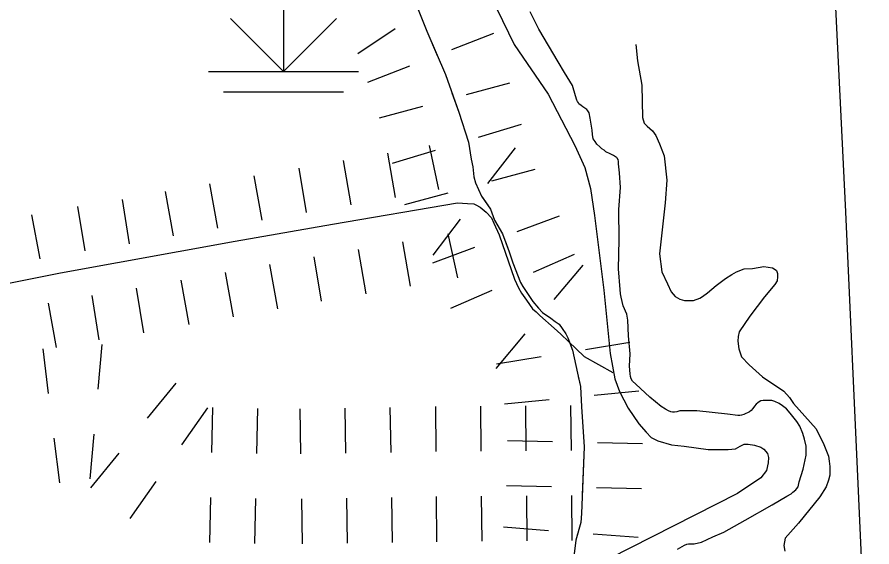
# Model space of a CAD drawing. Extents: x 1084508 to 1142749, y 1057638 to 1093403.
# Drawn here: x 1138473 to 1139367, y 1073339 to 1073892 of the extents above; entities that cross this region are included whole.
import ezdxf

# ---------------------------------------------------------------- set-up
doc = ezdxf.new("R2010")
doc.units = 0
for name, color, linetype in [('Level 29', 7, 'Continuous'), ('Level 43', 7, 'Continuous'), ('Level 44', 7, 'Continuous'), ('Level 47', 7, 'Continuous'), ('Level 5', 7, 'Continuous'), ('Level 9', 7, 'Continuous')]:
    doc.layers.add(name, color=color, linetype=linetype)

msp = doc.modelspace()

# ---------------------------------------------------------------- linework, layer by layer
at = {"layer": 'Level 29'}
for p, q in [((1138868.5, 1073880.31), (1138829.48, 1073853.96)), ((1138971.28, 1073875.48), (1138927.4, 1073858.39)), ((1138971.28, 1073875.48), (1138927.4, 1073858.39)), ((1138883.53, 1073841.31), (1138839.66, 1073824.22)), ((1138883.53, 1073841.31), (1138839.66, 1073824.22)), ((1138988.05, 1073823.38), (1138942.57, 1073811.19)), ((1138897.09, 1073798.99), (1138851.62, 1073786.8)), ((1139000.36, 1073780.3), (1138955.3, 1073766.65)), ((1138910.24, 1073753), (1138865.18, 1073739.35)), ((1138914.11, 1073712.1), (1138904.25, 1073758.13)), ((1138993.84, 1073755.76), (1138965.16, 1073718.42)), ((1138822.37, 1073696.11), (1138814.55, 1073742.54)), ((1138822.37, 1073696.11), (1138814.55, 1073742.54)), ((1138868.8, 1073703.94), (1138860.98, 1073750.36)), ((1138775.95, 1073688.29), (1138768.12, 1073734.72)), ((1139014.45, 1073733.31), (1138969.02, 1073720.92)), ((1139014.45, 1073733.31), (1138969.02, 1073720.92)), ((1138729.32, 1073680.23), (1138721.04, 1073726.58)), ((1138682.98, 1073671.95), (1138674.7, 1073718.3)), ((1138682.98, 1073671.95), (1138674.7, 1073718.3)), ((1138636.63, 1073663.67), (1138628.35, 1073710.02)), ((1138923.6, 1073708.54), (1138878.17, 1073696.16)), ((1138923.6, 1073708.54), (1138878.17, 1073696.16)), ((1138590.7, 1073655.46), (1138583.27, 1073701.96)), ((1138544.21, 1073648.03), (1138536.78, 1073694.53)), ((1138544.21, 1073648.03), (1138536.78, 1073694.53)), ((1138497.29, 1073639.63), (1138488.69, 1073685.92)), ((1138936.48, 1073681.08), (1138907.8, 1073643.74)), ((1139039.78, 1073684.45), (1138995.66, 1073668)), ((1139039.78, 1073684.45), (1138995.66, 1073668)), ((1138933.83, 1073620.02), (1138923.97, 1073666.06)), ((1138884.45, 1073611.08), (1138876.63, 1073657.51)), ((1138838.02, 1073603.26), (1138830.2, 1073649.69)), ((1138838.02, 1073603.26), (1138830.2, 1073649.69)), ((1138951.55, 1073651.55), (1138907.43, 1073635.11)), ((1138951.55, 1073651.55), (1138907.43, 1073635.11)), ((1139055.78, 1073644.44), (1139012.66, 1073625.54)), ((1138791.59, 1073595.43), (1138783.77, 1073641.86)), ((1138745.89, 1073587.54), (1138737.6, 1073633.88)), ((1139064.7, 1073633.3), (1139034.4, 1073597.26)), ((1138653.19, 1073570.97), (1138644.91, 1073617.32)), ((1138699.54, 1073579.25), (1138691.26, 1073625.6)), ((1138699.54, 1073579.25), (1138691.26, 1073625.6)), ((1138605.56, 1073562.48), (1138598.13, 1073608.97)), ((1138559.07, 1073555.05), (1138551.64, 1073601.54)), ((1138559.07, 1073555.05), (1138551.64, 1073601.54)), ((1138969.54, 1073606.63), (1138926.42, 1073587.73)), ((1138514.48, 1073547.05), (1138505.88, 1073593.34)), ((1139004.11, 1073561.21), (1138973.82, 1073525.17)), ((1138506.17, 1073499.02), (1138500.33, 1073545.74)), ((1138558.04, 1073503.51), (1138562.31, 1073550.39)), ((1138558.04, 1073503.51), (1138562.31, 1073550.39)), ((1139113.94, 1073552.17), (1139067.46, 1073544.69)), ((1139113.94, 1073552.17), (1139067.46, 1073544.69)), ((1139020.97, 1073537.21), (1138974.49, 1073529.73)), ((1139020.97, 1073537.21), (1138974.49, 1073529.73)), ((1138609.71, 1073473.31), (1138639.4, 1073509.85)), ((1139123.26, 1073501.5), (1139076.39, 1073497)), ((1139029.53, 1073492.49), (1138982.66, 1073487.99)), ((1138645.61, 1073445.43), (1138672.74, 1073483.92)), ((1138676.81, 1073437.38), (1138677.94, 1073484.45)), ((1138676.81, 1073437.38), (1138677.94, 1073484.45)), ((1138723.88, 1073436.25), (1138725.01, 1073483.32)), ((1138817.05, 1073436.64), (1138816.25, 1073483.72)), ((1138817.05, 1073436.64), (1138816.25, 1073483.72)), ((1138864.13, 1073437.45), (1138863.32, 1073484.53)), ((1138911.42, 1073438.25), (1138911.04, 1073485.33)), ((1138958.5, 1073438.63), (1138958.12, 1073485.71)), ((1138958.5, 1073438.63), (1138958.12, 1073485.71)), ((1139005.58, 1073439.02), (1139005.2, 1073486.1)), ((1139052.66, 1073439.4), (1139052.28, 1073486.48)), ((1138769.98, 1073435.84), (1138769.17, 1073482.91)), ((1138549.51, 1073409.73), (1138553.78, 1073456.62)), ((1138549.51, 1073409.73), (1138553.78, 1073456.62)), ((1138517.86, 1073405.59), (1138512.02, 1073452.31)), ((1139032.96, 1073448.36), (1138985.89, 1073449.4)), ((1139127.11, 1073446.29), (1139080.03, 1073447.32)), ((1138550.34, 1073400.22), (1138580.02, 1073436.76)), ((1138591.36, 1073368.47), (1138618.49, 1073406.95)), ((1139031.93, 1073401.29), (1138984.86, 1073402.33)), ((1139031.93, 1073401.29), (1138984.86, 1073402.33)), ((1139126.07, 1073399.21), (1139079, 1073400.25)), ((1139126.07, 1073399.21), (1139079, 1073400.25)), ((1138674.55, 1073343.24), (1138675.68, 1073390.31)), ((1138674.55, 1073343.24), (1138675.68, 1073390.31)), ((1138721.62, 1073342.11), (1138722.75, 1073389.18)), ((1138771.6, 1073341.69), (1138770.79, 1073388.76)), ((1138818.67, 1073342.49), (1138817.86, 1073389.57)), ((1138818.67, 1073342.49), (1138817.86, 1073389.57)), ((1138865.75, 1073343.3), (1138864.94, 1073390.38)), ((1138912.18, 1073344.09), (1138911.8, 1073391.17)), ((1138959.26, 1073344.47), (1138958.88, 1073391.55)), ((1138959.26, 1073344.47), (1138958.88, 1073391.55)), ((1139006.34, 1073344.85), (1139005.96, 1073391.93)), ((1139053.42, 1073345.24), (1139053.04, 1073392.32)), ((1139028.65, 1073355.58), (1138981.7, 1073359.12)), ((1139122.55, 1073348.5), (1139075.6, 1073352.04))]:
    msp.add_line(p, q, dxfattribs=at)
at = {"layer": 'Level 43'}
for points in [[(1138856.91, 1073962.39), (1138870.38, 1073935.12), (1138891.03, 1073903.9), (1138901.57, 1073877.74), (1138912.72, 1073851.79)], [(1138891.03, 1073903.9), (1138901.57, 1073877.74), (1138920.96, 1073832.6), (1138934.87, 1073792.94), (1138944.98, 1073761.72), (1138947.93, 1073744.01), (1138949.62, 1073735.99), (1138950.88, 1073725.44), (1138952.57, 1073719.11), (1138958.89, 1073705.19), (1138968.16, 1073691.69), (1138972.38, 1073680.3), (1138980.81, 1073665.96), (1138987.55, 1073646.97), (1138991.35, 1073635.58), (1138999.35, 1073614.91), (1139001.88, 1073610.69), (1139012.42, 1073595.08), (1139018.32, 1073588.33), (1139022.54, 1073583.69), (1139031.39, 1073577.78), (1139035.6, 1073574.41)], [(1138927.76, 1073813.21), (1138934.87, 1073792.94), (1138944.98, 1073761.72), (1138947.93, 1073744.01), (1138949.62, 1073735.99), (1138950.88, 1073725.44), (1138952.57, 1073719.11), (1138958.89, 1073705.19), (1138965.34, 1073695.8)], [(1138983.37, 1073658.74), (1138987.55, 1073646.97), (1138991.35, 1073635.58), (1138999.35, 1073614.91), (1139001.88, 1073610.69), (1139012.42, 1073595.08), (1139018.32, 1073588.33), (1139022.54, 1073583.69), (1139031.39, 1073577.78), (1139035.6, 1073574.41), (1139039.82, 1073571.45), (1139043.19, 1073566.81), (1139046.98, 1073561.33), (1139049.09, 1073557.11), (1139049.21, 1073556.79)], [(1139035.6, 1073574.41), (1139039.82, 1073571.45), (1139043.19, 1073566.81), (1139046.98, 1073561.33), (1139049.09, 1073557.11), (1139053.73, 1073544.45), (1139059.21, 1073520.4), (1139062.16, 1073506.48), (1139063.42, 1073484.97), (1139065.95, 1073443.2), (1139063.42, 1073373.59), (1139062.58, 1073364.31), (1139057.52, 1073345.74), (1139050.36, 1073288.79)], [(1139059.96, 1073516.85), (1139062.16, 1073506.48), (1139063.42, 1073484.97), (1139065.95, 1073443.2), (1139064.12, 1073392.93)], [(1139059.23, 1073352), (1139057.52, 1073345.74), (1139050.36, 1073288.79), (1139050.78, 1073272.33), (1139053.31, 1073258.83), (1139058.36, 1073242.38), (1139061.16, 1073229.68)]]:
    msp.add_lwpolyline(points, dxfattribs=at)
at = {"layer": 'Level 44'}
for p, q in [((1138751.69, 1073929.77), (1138751.69, 1073835.61)), ((1138751.69, 1073835.61), (1138696.2, 1073891.09)), ((1138751.69, 1073835.61), (1138807.18, 1073891.09)), ((1138673.22, 1073835.61), (1138830.16, 1073835.61)), ((1138688.91, 1073814.21), (1138814.47, 1073814.21))]:
    msp.add_line(p, q, dxfattribs=at)
at = {"layer": 'Level 47'}
for points in [[(1139120.01, 1073863.87), (1139121.99, 1073846.64), (1139126.39, 1073821.37), (1139127.2, 1073787.67), (1139128.8, 1073781.66), (1139132, 1073778.45), (1139137.61, 1073773.64), (1139140.82, 1073768.82), (1139144.83, 1073760), (1139149.64, 1073747.56), (1139152.44, 1073721.89), (1139150.84, 1073698.23), (1139144.83, 1073644.88), (1139147.23, 1073626.03), (1139153.24, 1073613.6), (1139156.85, 1073605.17), (1139161.26, 1073600.36), (1139166.07, 1073597.55), (1139170.88, 1073596.35), (1139174.08, 1073596.35), (1139180.49, 1073596.35), (1139186.9, 1073598.76), (1139189.71, 1073600.36), (1139194.92, 1073604.37), (1139204.14, 1073611.99), (1139213.75, 1073619.21), (1139220.57, 1073623.22), (1139225.37, 1073626.03), (1139233.39, 1073629.24), (1139242.21, 1073629.64), (1139253.83, 1073631.65), (1139263.04, 1073630.44), (1139264.65, 1073629.24), (1139267.05, 1073627.63), (1139268.25, 1073624.43), (1139268.25, 1073620.82), (1139267.85, 1073616.81), (1139265.45, 1073612.79), (1139254.63, 1073599.96), (1139239.4, 1073579.9), (1139228.18, 1073563.46), (1139226.98, 1073558.65), (1139226.58, 1073553.83), (1139227.78, 1073545.81), (1139230.58, 1073537.39), (1139238.6, 1073528.96), (1139252.62, 1073516.53), (1139274.66, 1073501.29), (1139280.68, 1073494.87), (1139285.08, 1073488.45), (1139308.73, 1073461.98), (1139316.74, 1073445.53), (1139321.55, 1073433.5), (1139322.35, 1073428.29), (1139322.75, 1073422.67)], [(1138429.27, 1073607.22), (1138518.54, 1073624.97), (1138701.22, 1073658.11), (1138802.9, 1073675.86), (1138933.56, 1073698.35), (1138944.2, 1073697.76), (1138950.7, 1073697.17), (1138952.95, 1073696.25), (1138957.23, 1073693.87), (1138963.56, 1073688.64), (1138969.26, 1073682.62), (1138971.48, 1073677.23), (1138977.18, 1073664.71), (1138993.17, 1073618.44), (1138997.28, 1073609.4), (1139000.61, 1073603.86), (1139005.68, 1073596.72), (1139012.17, 1073587.37), (1139015.81, 1073584.2), (1139019.61, 1073580.4), (1139034.65, 1073567.17), (1139041.78, 1073560.99), (1139049.85, 1073553.38), (1139066, 1073537.69), (1139095.93, 1073521.05)], [(1139322.75, 1073422.67), (1139322.75, 1073413.45), (1139321.55, 1073408.23), (1139319.15, 1073401.41), (1139312.33, 1073390.99), (1139290.29, 1073363.31), (1139276.27, 1073347.67), (1139274.66, 1073340.05), (1139275.87, 1073334.03)]]:
    msp.add_lwpolyline(points, dxfattribs=at)
at = {"layer": 'Level 5'}
msp.add_lwpolyline([(1139366.89, 1073089.38), (1139339.78, 1073688.98), (1139289.78, 1074707.24)], dxfattribs=at)
at = {"layer": 'Level 9'}
for points in [[(1138974.92, 1073901.03), (1138992.76, 1073863.78), (1139028.44, 1073811.74), (1139056.48, 1073758.16), (1139066.68, 1073735.2), (1139072.79, 1073713.26), (1139076.87, 1073685.2), (1139086.56, 1073607.13), (1139093.18, 1073540.8), (1139098.28, 1073514.27), (1139102.87, 1073501), (1139112.04, 1073483.65), (1139123.26, 1073467.33), (1139130.9, 1073458.65), (1139136, 1073453.04), (1139143.14, 1073449.47), (1139157.41, 1073445.39), (1139170.67, 1073443.86), (1139195.64, 1073440.28), (1139216.54, 1073440.28), (1139224.19, 1073441.31), (1139229.29, 1073443.86), (1139233.37, 1073445.9), (1139237.45, 1073445.9), (1139244.07, 1073444.88), (1139250.7, 1073442.84), (1139253.76, 1073440.79), (1139257.84, 1073436.2), (1139258.86, 1073432.12), (1139258.35, 1073426.51)], [(1139112.36, 1073559.18), (1139111.59, 1073575.69), (1139110.81, 1073581.9), (1139106.93, 1073590.64), (1139104.6, 1073599.57), (1139104.02, 1073603.26), (1139103.63, 1073607.54), (1139101.89, 1073629.29), (1139102.66, 1073659.78), (1139102.47, 1073691.44), (1139104.02, 1073714.35), (1139102.86, 1073729.7), (1139102.08, 1073739.21), (1139101.89, 1073741.54), (1139101.5, 1073743.49), (1139100.72, 1073744.85), (1139100.14, 1073745.62), (1139098.98, 1073746.4), (1139096.84, 1073747.76), (1139095.29, 1073748.54), (1139093.15, 1073749.7), (1139088.89, 1073751.64), (1139086.95, 1073753.2), (1139084.42, 1073754.75), (1139082.29, 1073756.89), (1139079.38, 1073759.8), (1139077.44, 1073762.33), (1139075.5, 1073765.24), (1139074.72, 1073769.9), (1139074.33, 1073774.37), (1139072.39, 1073786.99), (1139071.23, 1073792.43), (1139070.06, 1073794.37), (1139068.9, 1073795.73), (1139066.77, 1073797.28), (1139064.83, 1073798.64), (1139062.89, 1073800.2), (1139060.56, 1073801.95), (1139059.97, 1073802.72), (1139059, 1073804.08), (1139058.42, 1073805.64), (1139056.87, 1073810.3), (1139053.77, 1073820.98), (1139045.42, 1073834.57), (1139038.83, 1073845.84), (1139018.84, 1073879.83), (1139009.53, 1073898.08)], [(1139295.14, 1073419.93), (1139298.05, 1073434.49), (1139298.05, 1073444.01), (1139296.5, 1073451.39), (1139294.75, 1073457.02), (1139291.65, 1073464.79), (1139288.54, 1073469.84), (1139281.56, 1073478.58), (1139277.49, 1073483.05), (1139273.41, 1073486.15), (1139269.92, 1073488.48), (1139265.26, 1073490.62), (1139262.35, 1073491.59), (1139260.99, 1073491.59), (1139258.86, 1073491.59), (1139255.95, 1073491.59), (1139253.04, 1073491.59), (1139250.71, 1073491.2), (1139249.16, 1073490.43), (1139247.8, 1073489.07), (1139246.05, 1073487.71), (1139244.31, 1073485.76), (1139242.37, 1073483.43), (1139240.62, 1073481.1), (1139238.87, 1073479.94), (1139236.93, 1073478.77), (1139234.99, 1073478), (1139232.86, 1073477.03), (1139230.72, 1073476.44), (1139228.78, 1073476.05), (1139226.65, 1073476.05), (1139215.98, 1073477.22), (1139183.77, 1073480.91), (1139165.92, 1073480.91), (1139162.81, 1073479.74), (1139160.48, 1073479.55), (1139158.35, 1073479.55), (1139156.8, 1073479.74), (1139154.08, 1073480.91), (1139150.98, 1073482.66), (1139146.71, 1073485.57), (1139134.87, 1073495.28), (1139119.93, 1073508.88), (1139116.63, 1073511.98), (1139115.08, 1073514.31), (1139114.5, 1073516.64), (1139114.11, 1073519.56), (1139113.33, 1073527.52), (1139114.11, 1073540.53), (1139112.36, 1073559.18)], [(1139258.35, 1073426.51), (1139256.82, 1073418.34), (1139250.7, 1073410.69), (1139226.23, 1073394.36), (1139092.67, 1073326.5)], [(1139163.79, 1073336.37), (1139171.09, 1073340.54), (1139173.39, 1073341.59), (1139175.26, 1073342.01), (1139178.18, 1073341.8), (1139181.1, 1073341.8), (1139188.82, 1073343.47), (1139200.71, 1073349.1), (1139212.19, 1073354.12), (1139234.41, 1073366.52), (1139262.74, 1073382.64), (1139278.07, 1073391.76), (1139282.34, 1073394.1), (1139284.28, 1073395.84), (1139287.19, 1073398.17), (1139288.54, 1073399.53), (1139289.71, 1073401.28), (1139290.1, 1073403.22), (1139290.87, 1073406.72), (1139293.01, 1073413.32), (1139295.14, 1073419.93)]]:
    msp.add_lwpolyline(points, dxfattribs=at)

doc.saveas('drawing.dxf')
